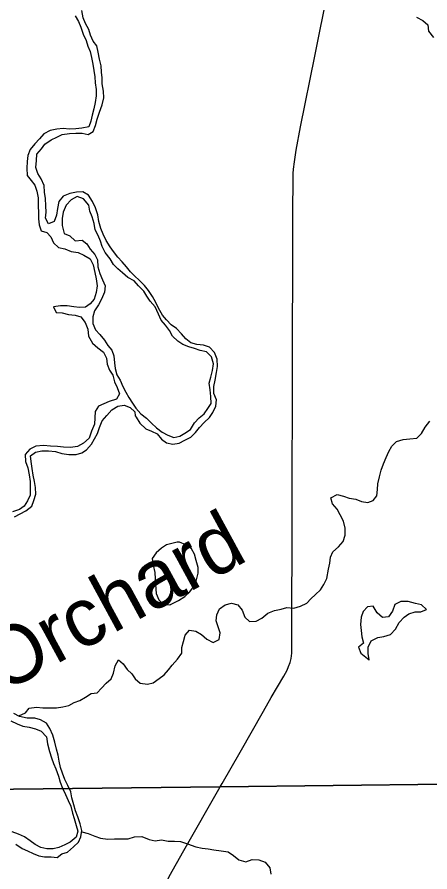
# Model space of a CAD drawing. Extents: x 1857828 to 2277390, y 930619 to 1324581.
# Drawn here: x 2082450 to 2085990, y 1165195 to 1172535 of the extents above; entities that cross this region are included whole.
import ezdxf

# ---------------------------------------------------------------- set-up
doc = ezdxf.new("R2010")
doc.units = 0
for name, color, linetype in [('GM_X_County_Road', 7, 'Continuous'), ('GM_X_Major_River', 7, 'Continuous'), ('GM_X_Minor_Lake', 7, 'Continuous'), ('GM_X_Minor_River', 7, 'Continuous'), ('GM_X_Minor_River_Text', 7, 'Continuous'), ('GM_X_Township', 7, 'Continuous')]:
    doc.layers.add(name, color=color, linetype=linetype)

msp = doc.modelspace()

# ---------------------------------------------------------------- linework, layer by layer
at = {"layer": 'GM_X_County_Road'}
for points in [[(2084209.2, 1165954.9), (2084362.1, 1166223), (2084563.8, 1166576.8), (2084628.9, 1166692.8), (2084736.6, 1166876.7), (2084765.1, 1166926.7), (2084777.3, 1166958.7), (2084791.6, 1166994.7), (2084799.9, 1167026.8), (2084806.2, 1167072.9), (2084806.6, 1167143.2), (2084815.5, 1170666.9), (2084814.3, 1170797.4), (2084814.9, 1170889.7), (2084818.4, 1171114.6), (2084816.7, 1171156.8), (2084816.9, 1171192.9), (2084821.1, 1171229), (2084829.6, 1171293.2), (2084844.3, 1171391.5), (2084881.8, 1171592), (2085002.3, 1172199.5), (2085461.2, 1174479.1)], [(2083504, 1160230.9), (2083539.1, 1160367.2), (2083559.8, 1160459.4), (2083574.4, 1160551.6), (2083591.4, 1160692), (2083602.2, 1160810.3), (2083611.5, 1161005), (2083616.9, 1161524.9), (2083631.7, 1162159), (2083691.9, 1164734.4), (2083694.8, 1164882.9), (2083697.2, 1164933.1), (2083703.6, 1164997.3), (2083711.9, 1165043.4), (2083720.2, 1165069.4), (2083732.4, 1165101.4), (2083754.9, 1165155.5), (2083880.9, 1165379.4), (2084192.6, 1165925.9), (2084209.2, 1165954.9)]]:
    msp.add_lwpolyline(points, dxfattribs=at)
at = {"layer": 'GM_X_Major_River'}
for points in [[(2082949.7, 1172546.1), (2082977.7, 1172497.7), (2082995.6, 1172447.4), (2083017.6, 1172389), (2083041.6, 1172334.7), (2083057.5, 1172286.4), (2083077.5, 1172240.1), (2083089.4, 1172187.8)], [(2083173.5, 1172062.8), (2083171.7, 1172115.1), (2083157.8, 1172173.4), (2083145.9, 1172233.7), (2083134, 1172288.1), (2083103.9, 1172328.4), (2083079.9, 1172380.7), (2083066, 1172429), (2083038, 1172479.4), (2083018, 1172529.7), (2083004.1, 1172590)], [(2083089.4, 1172187.8), (2083099.3, 1172129.5), (2083107.2, 1172077.2), (2083117, 1172022.9), (2083120.9, 1171970.6), (2083128.8, 1171914.3), (2083128.6, 1171860.1), (2083120.4, 1171801.9), (2083108.1, 1171745.7), (2083093.9, 1171691.5), (2083081.7, 1171641.3), (2083065.4, 1171593.1), (2083005, 1171581.3), (2082954.7, 1171575.6), (2082898.4, 1171573.8), (2082844, 1171578.1), (2082791.7, 1171572.2), (2082735.3, 1171560.4), (2082680.9, 1171532.6), (2082642.6, 1171490.5), (2082602.2, 1171446.5), (2082561.8, 1171398.5), (2082541.5, 1171346.3), (2082537.3, 1171294.1), (2082533.1, 1171237.9), (2082537, 1171175.6), (2082571, 1171133.2), (2082603.1, 1171092.9), (2082619, 1171040.6), (2082630.9, 1170982.2), (2082630.7, 1170911.9), (2082634.6, 1170857.6), (2082632.4, 1170801.4), (2082638.3, 1170751.1), (2082656.2, 1170700.8), (2082704.4, 1170684.5), (2082740.5, 1170648.2), (2082762.5, 1170597.9), (2082806.7, 1170557.5), (2082860.9, 1170545.2), (2082913.2, 1170522.9), (2082973.5, 1170512.6), (2083023.7, 1170490.2), (2083078, 1170459.8), (2083101.9, 1170407.5), (2083115.8, 1170343.1), (2083129.7, 1170286.8), (2083137.6, 1170228.5), (2083127.4, 1170170.3), (2083111.1, 1170114.1), (2083076.8, 1170074.1), (2083036.4, 1170044.1), (2082986.1, 1170040.3), (2082935.8, 1170046.6), (2082879.5, 1170054.9), (2082823.2, 1170055.1), (2082762.8, 1170047.3), (2082784.8, 1169997), (2082837.1, 1169996.8), (2082891.4, 1169982.5), (2082947.7, 1169976.2), (2082997.9, 1169959.9), (2083034, 1169913.5), (2083058, 1169855.1), (2083063.8, 1169794.8), (2083097.8, 1169736.4), (2083144, 1169694), (2083190.1, 1169657.7), (2083216.1, 1169605.3), (2083224, 1169555), (2083242, 1169504.7), (2083272, 1169460.4), (2083285.9, 1169402.1), (2083309.9, 1169353.7), (2083329.9, 1169301.4), (2083303.6, 1169255.3), (2083241.1, 1169235.5), (2083194.8, 1169213.6), (2083148.5, 1169193.7), (2083120.1, 1169147.6), (2083118, 1169095.4), (2083113.8, 1169039.2), (2083089.4, 1168979), (2083069.1, 1168918.8), (2083018.7, 1168876.8), (2082968.3, 1168848.9), (2082907.9, 1168839.2), (2082849.6, 1168841.4), (2082797.3, 1168847.7), (2082737, 1168850), (2082676.6, 1168856.2), (2082610.2, 1168850.5), (2082559.8, 1168824.6), (2082519.4, 1168780.6), (2082521.3, 1168718.3), (2082541.2, 1168664), (2082553.1, 1168603.6), (2082561, 1168547.4), (2082562.8, 1168489.1), (2082562.6, 1168428.8), (2082538.3, 1168382.7)], [(2083463.4, 1169112.3), (2083470.1, 1169099.9), (2083504.1, 1169049.5), (2083554.3, 1168999), (2083602.5, 1168978.7), (2083650.7, 1168956.4), (2083688.8, 1168912), (2083730.9, 1168879.7), (2083787.2, 1168867.4), (2083841.6, 1168875.2), (2083889.9, 1168901.1), (2083940.3, 1168929), (2083980.7, 1168969), (2084015, 1169011), (2084053.4, 1169053.1), (2084099.8, 1169097.1), (2084130.1, 1169141.1), (2084154.4, 1169195.3), (2084160.6, 1169247.5), (2084136.6, 1169301.8), (2084138.8, 1169362.1), (2084149.1, 1169418.3), (2084161.4, 1169484.6), (2084169.6, 1169534.8), (2084165.7, 1169597.1), (2084141.8, 1169655.4), (2084101.7, 1169701.8), (2084049.4, 1169718.1), (2083993.1, 1169722.4), (2083940.8, 1169736.7), (2083898.7, 1169771), (2083860.6, 1169815.4), (2083816.5, 1169861.8), (2083770.3, 1169892.2), (2083730.2, 1169934.5), (2083696.1, 1169976.9), (2083664.1, 1170035.3), (2083640.1, 1170083.6), (2083610.1, 1170136), (2083578.1, 1170188.4), (2083544, 1170230.7), (2083497.9, 1170275.1), (2083459.8, 1170311.5), (2083421.6, 1170347.8), (2083387.6, 1170390.2), (2083351.5, 1170434.5), (2083315.4, 1170472.9), (2083277.3, 1170521.2), (2083247.3, 1170561.6), (2083215.3, 1170618), (2083187.3, 1170670.3), (2083169.3, 1170720.6), (2083151.4, 1170781), (2083143.5, 1170837.3), (2083121.6, 1170895.7), (2083097.6, 1170952), (2083061.6, 1171006.4), (2083015.4, 1171034.8), (2082959, 1171031), (2082902.7, 1171019.2), (2082846.3, 1170997.4), (2082807.9, 1170951.3), (2082795.6, 1170891.1), (2082787.4, 1170834.9), (2082767.1, 1170778.7), (2082718.8, 1170758.8), (2082694.8, 1170807.1), (2082699, 1170859.4), (2082697.1, 1170915.6), (2082693.3, 1170975.9), (2082685.4, 1171032.2), (2082681.6, 1171088.5), (2082655.6, 1171146.9), (2082627.6, 1171193.2), (2082611.6, 1171243.5), (2082617.9, 1171303.8), (2082620, 1171358), (2082658.4, 1171404.1), (2082688.7, 1171444.1), (2082743.1, 1171482.1), (2082791.5, 1171503.9), (2082837.8, 1171527.8), (2082900.2, 1171535.6), (2082954.6, 1171537.4), (2083006.9, 1171537.1), (2083059.2, 1171526.8), (2083103.5, 1171552.8), (2083121.8, 1171602.9), (2083138, 1171657.1), (2083156.3, 1171717.3), (2083178.7, 1171781.5), (2083192.9, 1171841.7), (2083191.1, 1171900), (2083179.2, 1171962.3), (2083179.4, 1172012.6), (2083173.5, 1172062.8)], [(2083306.2, 1169462.2), (2083334.2, 1169417.9), (2083358.2, 1169363.6), (2083382.2, 1169313.2), (2083408.2, 1169268.9), (2083440.3, 1169220.6), (2083468.3, 1169176.2), (2083510.4, 1169129.8), (2083560.6, 1169091.4), (2083602.7, 1169049), (2083644.8, 1169008.7), (2083695, 1168972.3), (2083743.2, 1168945.9), (2083795.5, 1168925.6), (2083845.8, 1168935.4), (2083890.1, 1168961.4), (2083936.5, 1168995.3), (2083970.9, 1169051.4), (2084011.3, 1169095.4), (2084053.6, 1169129.4), (2084085.9, 1169173.5), (2084114.2, 1169217.6), (2084112.4, 1169275.8), (2084106.6, 1169334.1), (2084098.7, 1169390.4), (2084112.9, 1169442.6), (2084127.2, 1169500.8), (2084135.4, 1169557), (2084117.5, 1169617.4), (2084073.4, 1169659.8), (2084021.1, 1169672.1), (2083972.9, 1169688.3), (2083922.6, 1169704.6), (2083872.4, 1169722.9), (2083828.2, 1169753.3), (2083784.1, 1169795.7), (2083756.1, 1169844), (2083722, 1169888.4), (2083685.9, 1169932.7), (2083661.9, 1169985.1), (2083634, 1170047.5), (2083591.9, 1170095.9), (2083561.8, 1170138.2), (2083535.8, 1170182.5), (2083491.7, 1170226.9), (2083455.6, 1170271.3), (2083399.4, 1170297.7), (2083353.2, 1170338.1), (2083313.1, 1170374.4), (2083277, 1170410.7), (2083249, 1170459.1), (2083204.9, 1170513.5), (2083180.9, 1170563.9), (2083164.9, 1170612.2), (2083145, 1170660.5), (2083121, 1170708.8), (2083111.1, 1170763.1), (2083095.2, 1170819.4), (2083075.2, 1170869.8), (2083065.3, 1170920), (2083019.2, 1170974.5), (2082965, 1170994.8), (2082912.6, 1170966.9), (2082872.2, 1170918.9), (2082845.8, 1170860.7), (2082837.6, 1170804.5), (2082837.4, 1170746.2), (2082853.3, 1170675.8)], [(2082853.3, 1170675.8), (2082901.5, 1170657.5), (2082947.7, 1170613.1), (2083008, 1170618.9), (2083048.2, 1170588.6), (2083078.2, 1170542.2), (2083116.3, 1170497.8), (2083140.3, 1170451.5), (2083144.1, 1170389.2), (2083160.1, 1170332.9), (2083184, 1170278.6), (2083206, 1170226.2), (2083199.8, 1170174), (2083173.5, 1170113.8), (2083149.2, 1170063.7), (2083114.8, 1170013.6), (2083100.5, 1169961.4), (2083100.4, 1169903.2), (2083122.3, 1169850.8), (2083160.4, 1169808.5), (2083200.5, 1169762.1), (2083228.5, 1169713.8), (2083262.6, 1169675.4), (2083278.6, 1169625.1), (2083284.4, 1169566.8), (2083290.3, 1169516.6), (2083306.2, 1169462.2)], [(2082427.2, 1168242.6), (2082475.6, 1168268.5), (2082526, 1168296.4), (2082576.4, 1168336.3), (2082594.7, 1168384.5), (2082610.9, 1168438.6), (2082609.1, 1168496.9), (2082599.2, 1168547.2), (2082589.3, 1168601.5), (2082579.4, 1168657.8), (2082569.6, 1168718.1), (2082565.7, 1168768.3), (2082608, 1168798.3), (2082662.4, 1168812.1), (2082718.7, 1168809.9), (2082779.1, 1168805.6), (2082833.3, 1168787.2), (2082893.7, 1168778.9), (2082956, 1168778.7), (2083004.4, 1168792.5), (2083046.7, 1168820.5), (2083089.1, 1168868.5), (2083115.4, 1168912.6), (2083139.7, 1168960.7), (2083157.9, 1169010.8), (2083180.3, 1169069), (2083220.6, 1169115), (2083263, 1169163.1), (2083313.4, 1169195), (2083369.8, 1169202.8), (2083420, 1169182.5), (2083460.2, 1169146.1), (2083463.4, 1169112.3)], [(2082538.3, 1168382.7), (2082512, 1168336.6), (2082471.7, 1168306.6), (2082411.3, 1168286.8)], [(2082933.5, 1165409.5), (2082975.9, 1165451.5), (2082998.2, 1165497.6), (2083006.4, 1165549.8), (2082992.5, 1165608.1), (2082970.5, 1165668.5), (2082950.6, 1165720.8), (2082936.6, 1165771.1), (2082920.7, 1165831.5), (2082910.8, 1165881.7), (2082884.8, 1165938.1), (2082858.8, 1165988.4), (2082838.9, 1166042.8), (2082822.9, 1166091.1), (2082811, 1166147.4), (2082801.1, 1166197.6), (2082789.2, 1166247.9), (2082773.3, 1166308.2), (2082755.4, 1166370.6), (2082731.4, 1166427), (2082701.4, 1166471.3), (2082651.2, 1166499.7), (2082602.9, 1166515.9), (2082536.6, 1166516.2), (2082472.2, 1166530.6), (2082422, 1166554.9)], [(2082397.7, 1166492.7), (2082451.9, 1166466.4), (2082500.1, 1166448.1), (2082554.4, 1166437.8), (2082606.7, 1166423.5), (2082656.9, 1166405.2), (2082703, 1166354.8), (2082710.9, 1166294.5), (2082726.8, 1166230.1), (2082744.7, 1166175.8), (2082762.7, 1166125.5), (2082782.7, 1166079.2), (2082804.6, 1166016.8), (2082820.5, 1165966.5), (2082838.5, 1165914.2), (2082864.5, 1165859.8), (2082888.5, 1165809.5), (2082910.5, 1165761.2), (2082926.4, 1165700.8), (2082940.3, 1165652.6), (2082958.2, 1165594.2), (2082972.1, 1165543.9), (2082957.9, 1165493.8), (2082905.5, 1165451.8), (2082859.1, 1165427.9), (2082808.8, 1165406.1), (2082758.4, 1165392.2), (2082704.1, 1165394.5), (2082653.8, 1165404.7), (2082605.6, 1165431.1), (2082563.5, 1165461.4), (2082513.3, 1165495.8), (2082463.1, 1165520.1), (2082406.8, 1165540.4)], [(2082438.6, 1165433.8), (2082492.9, 1165397.4), (2082539.1, 1165377.1), (2082587.3, 1165352.8), (2082635.5, 1165332.5), (2082685.8, 1165324.2), (2082742.1, 1165324), (2082794.4, 1165317.7), (2082834.7, 1165349.7), (2082883.1, 1165365.5), (2082933.5, 1165409.5)]]:
    msp.add_lwpolyline(points, dxfattribs=at)
at = {"layer": 'GM_X_Minor_Lake'}
for points in [[(2083823.8, 1168026.2), (2083732.2, 1168003.7), (2083687.9, 1167975.8), (2083643.5, 1167933.8), (2083609.1, 1167885.7), (2083617, 1167829.4), (2083632.9, 1167767.1), (2083634.8, 1167712.8), (2083636.6, 1167662.6), (2083642.4, 1167586.2), (2083664.4, 1167531.9), (2083700.5, 1167495.5), (2083760, 1167487.8)], [(2083823.8, 1168026.2), (2083732.2, 1168003.7), (2083687.9, 1167975.8), (2083643.5, 1167933.8), (2083609.1, 1167885.7), (2083617, 1167829.4), (2083632.9, 1167767.1), (2083634.8, 1167712.8), (2083636.6, 1167662.6), (2083642.4, 1167586.2), (2083664.4, 1167531.9), (2083700.5, 1167495.5), (2083764.8, 1167487.2)], [(2083760, 1167487.8), (2083835.4, 1167527.1), (2083887.8, 1167561), (2083932.2, 1167599), (2083964.5, 1167643), (2083984.8, 1167691.2), (2084003.1, 1167759.4), (2084003.2, 1167809.6), (2083987.3, 1167868), (2083971.4, 1167922.3), (2083945.4, 1167970.6), (2083897.2, 1168005), (2083842.9, 1168025.3), (2083823.8, 1168026.2)], [(2083760, 1167487.8), (2083835.4, 1167527.1), (2083887.8, 1167561), (2083932.2, 1167599), (2083964.5, 1167643), (2083984.8, 1167691.2), (2084003.1, 1167759.4), (2084003.2, 1167809.6), (2083987.3, 1167868), (2083971.4, 1167922.3), (2083945.4, 1167970.6), (2083897.2, 1168005), (2083842.9, 1168025.3), (2083823.8, 1168026.2)], [(2085740.6, 1167516.6), (2085690.2, 1167490.7), (2085670, 1167434.5), (2085635.6, 1167386.5), (2085583.3, 1167378.7), (2085539.1, 1167421.1), (2085505.1, 1167477.5), (2085454.8, 1167471.7), (2085418.5, 1167431.6), (2085402.2, 1167383.5), (2085396, 1167319.2), (2085401.8, 1167267), (2085407.7, 1167212.7), (2085421.6, 1167160.4), (2085379.3, 1167124.4), (2085399.2, 1167072.1), (2085469.1, 1167016.2)], [(2085469.1, 1167016.2), (2085461.6, 1167071.8), (2085459.8, 1167124.1), (2085488.1, 1167178.2), (2085544.5, 1167208.1), (2085594.8, 1167217.9), (2085651.2, 1167233.7), (2085695.6, 1167279.7), (2085728, 1167337.8), (2085768.4, 1167381.9), (2085808.7, 1167411.8), (2085863.1, 1167429.7), (2085913.4, 1167429.4), (2085961.7, 1167449.3), (2085917.6, 1167487.7), (2085867.3, 1167500), (2085803, 1167516.3), (2085740.6, 1167516.6)], [(2085469.5, 1167013.5), (2085461.6, 1167071.8), (2085459.8, 1167124.1), (2085488.1, 1167178.2), (2085544.5, 1167208.1), (2085594.8, 1167217.9), (2085651.2, 1167233.7), (2085695.6, 1167279.7), (2085728, 1167337.8), (2085768.4, 1167381.9), (2085808.7, 1167411.8), (2085863.1, 1167429.7), (2085913.4, 1167429.4), (2085961.7, 1167449.3), (2085917.6, 1167487.7), (2085867.3, 1167500), (2085803, 1167516.3), (2085740.6, 1167516.6)]]:
    msp.add_lwpolyline(points, dxfattribs=at)
at = {"layer": 'GM_X_Minor_River'}
for points in [[(2085877, 1172535), (2085931.2, 1172506.6), (2085973.4, 1172468.3), (2085979.2, 1172414), (2086021.3, 1172359.6)], [(2085918.1, 1168960.4), (2085948.5, 1169012.5), (2085990.9, 1169064.5)], [(2082465, 1166534.1), (2082522.6, 1166560.5), (2082554.9, 1166602.6), (2082617.3, 1166610.3), (2082669.6, 1166604.1), (2082728, 1166603.8), (2082788.3, 1166603.5), (2082842.7, 1166613.3), (2082893, 1166625.1), (2082939.4, 1166649.1), (2082989.7, 1166666.9), (2083038.1, 1166694.8), (2083084.5, 1166726.8), (2083136.8, 1166732.6), (2083175.1, 1166772.6), (2083213.5, 1166814.6), (2083255.9, 1166852.6), (2083278.1, 1166902.7), (2083292.4, 1166964.9), (2083318.7, 1167015), (2083358.9, 1166980.7), (2083394.9, 1166934.3), (2083433, 1166896), (2083463.1, 1166853.7), (2083505.2, 1166817.3), (2083567.6, 1166807), (2083617.9, 1166818.8), (2083668.3, 1166854.8), (2083710.7, 1166886.7), (2083749, 1166930.8), (2083781.3, 1166970.8), (2083825.7, 1167020.8), (2083864.1, 1167072.9), (2083862.3, 1167123.1), (2083876.5, 1167173.3), (2083892.8, 1167227.5), (2083929.1, 1167271.5), (2083983.4, 1167263.2), (2084031.6, 1167234.9), (2084077.8, 1167192.5), (2084132, 1167166.1), (2084184.4, 1167192), (2084190.6, 1167248.2), (2084174.7, 1167300.6), (2084158.7, 1167350.8), (2084162.9, 1167403.1), (2084185.2, 1167455.2), (2084235.6, 1167489.1), (2084290, 1167503), (2084342.3, 1167488.7), (2084380.3, 1167442.3), (2084404.3, 1167381.9), (2084444.4, 1167345.6), (2084500.8, 1167347.3), (2084549.1, 1167375.2), (2084601.6, 1167417.2), (2084658, 1167441.1), (2084714.3, 1167450.8), (2084764.7, 1167464.7), (2084825, 1167460.4), (2084881.4, 1167476.2), (2084933.8, 1167502.1), (2084968.1, 1167540.1), (2085010.5, 1167576.1), (2085052.9, 1167618.1), (2085081.2, 1167662.2), (2085105.5, 1167714.3), (2085121.8, 1167794.6), (2085132, 1167846.8), (2085138.2, 1167897), (2085158.5, 1167943.1), (2085206.9, 1167987.1), (2085247.3, 1168033.1), (2085263.6, 1168085.3), (2085263.7, 1168145.6), (2085249.8, 1168205.9), (2085221.9, 1168260.3), (2085193.8, 1168310.6), (2085155.8, 1168357), (2085141.8, 1168407.3), (2085194.2, 1168435.2), (2085248.5, 1168422.9), (2085298.8, 1168404.6), (2085355.1, 1168394.3), (2085405.3, 1168376), (2085457.6, 1168365.7), (2085503.9, 1168385.6), (2085536.2, 1168425.6), (2085540.4, 1168477.9), (2085544.6, 1168528.1), (2085556.9, 1168588.3), (2085573.1, 1168644.5), (2085593.4, 1168698.6), (2085615.7, 1168754.8), (2085638, 1168804.9), (2085664.3, 1168851), (2085704.7, 1168891), (2085761, 1168906.8), (2085817.4, 1168914.6), (2085877.8, 1168920.4), (2085918.1, 1168960.4)], [(2083004.6, 1165538.3), (2083060.6, 1165525.5), (2083116.9, 1165501.1), (2083165.1, 1165484.8), (2083227.4, 1165476.5), (2083285.8, 1165478.3), (2083338.1, 1165478), (2083402.5, 1165479.8), (2083456.9, 1165495.6), (2083521.3, 1165499.3), (2083581.5, 1165474.9), (2083633.8, 1165462.7), (2083688.2, 1165470.4), (2083746.5, 1165460.1), (2083798.8, 1165459.9), (2083851.1, 1165455.7), (2083911.4, 1165435.3), (2083983.7, 1165410.9), (2084038, 1165400.6), (2084088.3, 1165392.3), (2084138.6, 1165386.1), (2084200.9, 1165375.8), (2084259.2, 1165367.5), (2084307.4, 1165337.1), (2084351.6, 1165298.8), (2084411.9, 1165282.4), (2084466.3, 1165302.3), (2084524.6, 1165298), (2084578.8, 1165277.7), (2084616.9, 1165229.3), (2084626.8, 1165177)]]:
    msp.add_lwpolyline(points, dxfattribs=at)
at = {"layer": 'GM_X_Township'}
msp.add_lwpolyline([(2086535.7, 1189395.6), (2086427.3, 1179814), (2086327.1, 1174394.5), (2086129.9, 1165947.8), (2084192.6, 1165926), (2079125.8, 1165868.9), (2072992.7, 1165838.3), (2067700.4, 1165827.1), (2062587.4, 1165820.8), (2059723, 1165821.7), (2059891.2, 1179592.7), (2060010.5, 1189354.8)], dxfattribs=at)
msp.add_lwpolyline([(2059427, 1142930.1), (2059473.8, 1146652.1), (2059504.7, 1149211.4), (2059567.5, 1154416.5), (2059668.2, 1161839.2), (2059672.5, 1162156.1), (2059723, 1165821.7), (2062587.4, 1165820.8), (2067700.4, 1165827.1), (2072992.7, 1165838.3), (2079125.8, 1165868.9), (2084192.6, 1165926), (2086129.9, 1165947.8), (2086086.7, 1161432.2), (2086019, 1154363.1), (2086009.8, 1153403.4), (2085923.4, 1149180.7), (2085903.9, 1148231.1), (2085902.7, 1148166.4), (2085793.3, 1142829), (2081417, 1142845.8), (2072418.8, 1142880.3), (2061929.5, 1142920.5)], close=True, dxfattribs=at)

# ---------------------------------------------------------------- texts
at = {"layer": 'GM_X_Minor_River_Text'}
msp.add_text('Orchard', height=500.24, rotation=28.48094, dxfattribs=at).set_placement((2082321.4, 1166724.7))

doc.saveas('drawing.dxf')
